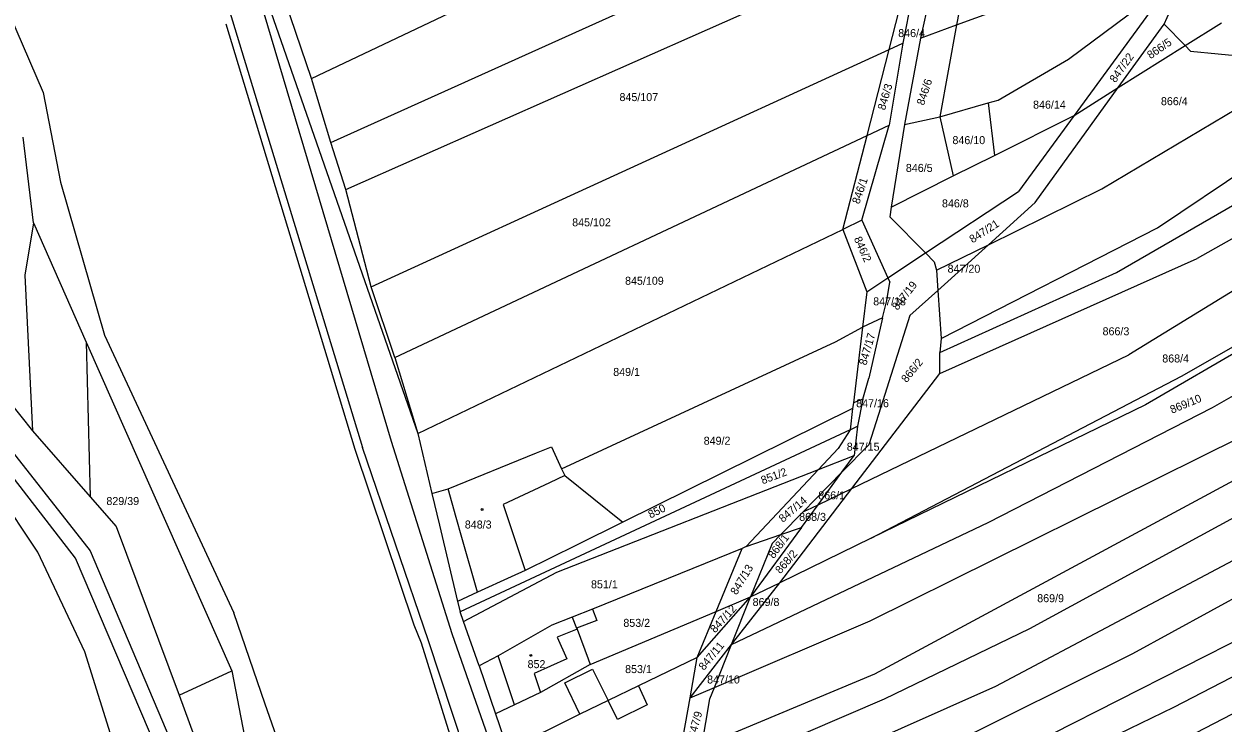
# Model space of a CAD drawing. Extents: x -563148 to -561712, y -1182311 to -1179502.
# Drawn here: x -562800.9 to -562576.2, y -1179835.6 to -1179704.6 of the extents above; entities that cross this region are included whole.
import ezdxf

# ---------------------------------------------------------------- set-up
doc = ezdxf.new("R2010")
doc.units = 0
for name, color, linetype in [('Vrstva 53', 7, 'Continuous'), ('Vrstva 55', 7, 'Continuous'), ('Vrstva 56', 7, 'Continuous'), ('Vrstva 57', 7, 'Continuous')]:
    doc.layers.add(name, color=color, linetype=linetype)

msp = doc.modelspace()

# ---------------------------------------------------------------- linework, layer by layer
at = {"layer": 'Vrstva 53'}
for p, q in [((-562807.26, -1179694.26), (-562797.36, -1179717.4)), ((-562763.1, -1179704.54), (-562738.93, -1179784.3)), ((-562797.36, -1179717.4), (-562794.06, -1179734.24)), ((-562794.06, -1179734.24), (-562785.82, -1179762.95)), ((-562785.82, -1179762.95), (-562761.59, -1179814.97)), ((-562738.93, -1179784.3), (-562727.83, -1179817.24)), ((-562755.69, -1179832.1), (-562761.59, -1179814.97)), ((-562727.83, -1179817.24), (-562726.49, -1179820.62)), ((-562726.49, -1179820.62), (-562714.28, -1179859.84)), ((-562741.88, -1179872.14), (-562755.69, -1179832.1))]:
    msp.add_line(p, q, dxfattribs=at)
at = {"layer": 'Vrstva 55'}
for p, q in [((-562747.06, -1179714.79), (-562625.32, -1179656.96)), ((-562743.41, -1179726.82), (-562630.14, -1179675.7)), ((-562621.58, -1179680.78), (-562626.17, -1179704.76)), ((-562627.84, -1179684.43), (-562632.92, -1179707.24)), ((-562740.58, -1179735.61), (-562633.32, -1179688.08)), ((-562638.77, -1179709.34), (-562633.32, -1179688.08)), ((-562632.14, -1179687.56), (-562636.18, -1179708.15)), ((-562598.9, -1179735.51), (-562527.52, -1179692.89)), ((-562757.15, -1179695.14), (-562727.13, -1179781.37)), ((-562587.21, -1179704.6), (-562582.7, -1179694.47)), ((-562605.16, -1179711.15), (-562588.16, -1179698.52)), ((-562747.06, -1179714.79), (-562751.93, -1179700.46)), ((-562626.17, -1179704.76), (-562614.6, -1179700.52)), ((-562589.99, -1179702.4), (-562604.1, -1179721.71)), ((-562583.26, -1179708.62), (-562576.5, -1179704.37)), ((-562632.92, -1179707.24), (-562626.17, -1179704.76)), ((-562626.17, -1179704.76), (-562629.26, -1179721.96)), ((-562595.83, -1179716.51), (-562587.21, -1179704.6)), ((-562587.21, -1179704.6), (-562583.26, -1179708.62)), ((-562636.18, -1179708.15), (-562638.78, -1179723.52)), ((-562638.77, -1179709.34), (-562636.18, -1179708.15)), ((-562632.92, -1179707.24), (-562635.91, -1179723.39)), ((-562595.83, -1179716.51), (-562583.26, -1179708.62)), ((-562583.26, -1179708.62), (-562582.26, -1179709.64)), ((-562735.85, -1179753.85), (-562638.77, -1179709.34)), ((-562642.91, -1179725.46), (-562638.77, -1179709.34)), ((-562596.17, -1179751.15), (-562525.69, -1179710.49)), ((-562582.26, -1179709.64), (-562571.92, -1179710.67)), ((-562618.31, -1179718.84), (-562605.16, -1179711.15)), ((-562743.41, -1179726.82), (-562747.06, -1179714.79)), ((-562588.48, -1179742.81), (-562547.45, -1179715.18)), ((-562611.39, -1179738.03), (-562595.83, -1179716.51)), ((-562604.1, -1179721.71), (-562595.83, -1179716.51)), ((-562629.26, -1179721.96), (-562620.22, -1179719.38)), ((-562620.22, -1179719.38), (-562618.31, -1179718.84)), ((-562620.22, -1179719.38), (-562619.05, -1179729.21)), ((-562527.52, -1179718.44), (-562581.06, -1179748.54)), ((-562635.91, -1179723.39), (-562629.26, -1179721.96)), ((-562629.26, -1179721.96), (-562626.76, -1179733.07)), ((-562619.05, -1179729.21), (-562604.1, -1179721.71)), ((-562604.1, -1179721.71), (-562614.53, -1179735.98)), ((-562643.9, -1179741.35), (-562638.78, -1179723.52)), ((-562642.91, -1179725.46), (-562638.78, -1179723.52)), ((-562635.91, -1179723.39), (-562638.39, -1179738.9)), ((-562799.17, -1179741.83), (-562801.07, -1179725.77)), ((-562740.58, -1179735.61), (-562743.41, -1179726.82)), ((-562731.39, -1179767.1), (-562642.91, -1179725.46)), ((-562647.44, -1179743.1), (-562642.91, -1179725.46)), ((-562626.76, -1179733.07), (-562619.05, -1179729.21)), ((-562638.39, -1179738.9), (-562626.76, -1179733.07)), ((-562735.85, -1179753.85), (-562740.58, -1179735.61)), ((-562620.18, -1179745.97), (-562598.9, -1179735.51)), ((-562631.98, -1179747.51), (-562614.53, -1179735.98)), ((-562620.18, -1179745.97), (-562611.39, -1179738.03)), ((-562638.39, -1179738.9), (-562638.65, -1179740.73)), ((-562799.17, -1179741.83), (-562789.24, -1179764.26)), ((-562643.9, -1179741.35), (-562647.44, -1179743.1)), ((-562643.9, -1179741.35), (-562639.03, -1179752.17)), ((-562638.65, -1179740.73), (-562631.98, -1179747.51)), ((-562727.13, -1179781.37), (-562647.44, -1179743.1)), ((-562647.44, -1179743.1), (-562642.96, -1179754.77)), ((-562629.01, -1179763.53), (-562588.48, -1179742.81)), ((-562629.92, -1179750.76), (-562620.18, -1179745.97)), ((-562629.65, -1179754.53), (-562620.18, -1179745.97)), ((-562639.03, -1179752.17), (-562631.98, -1179747.51)), ((-562631.98, -1179747.51), (-562630.31, -1179749.2)), ((-562630.31, -1179749.2), (-562629.92, -1179750.76)), ((-562629.26, -1179770.1), (-562581.06, -1179748.54)), ((-562543.31, -1179748.44), (-562590.73, -1179775.97)), ((-562629.92, -1179750.76), (-562629.65, -1179754.53)), ((-562629.27, -1179766.14), (-562596.17, -1179751.15)), ((-562822.45, -1179751.86), (-562799.34, -1179780.88)), ((-562642.96, -1179754.77), (-562639.03, -1179752.17)), ((-562639.19, -1179756.45), (-562638.67, -1179752.97)), ((-562639.03, -1179752.17), (-562638.67, -1179752.97)), ((-562731.39, -1179767.1), (-562735.85, -1179753.85)), ((-562642.96, -1179754.77), (-562643.77, -1179761.43)), ((-562634.88, -1179759.25), (-562629.65, -1179754.53)), ((-562629.65, -1179754.53), (-562629.01, -1179763.53)), ((-562574.01, -1179754.42), (-562593.86, -1179766.61)), ((-562640.01, -1179759.66), (-562639.19, -1179756.45)), ((-562640.01, -1179759.66), (-562643.77, -1179761.43)), ((-562640.01, -1179759.66), (-562642.58, -1179771)), ((-562634.88, -1179759.25), (-562640.77, -1179777.78)), ((-562648.8, -1179764.18), (-562643.77, -1179761.43)), ((-562643.77, -1179761.43), (-562645.48, -1179775.61)), ((-562584, -1179770.62), (-562570.24, -1179762.75)), ((-562789.24, -1179764.26), (-562788.5, -1179793.24)), ((-562789.24, -1179764.26), (-562761.97, -1179825.83)), ((-562700.15, -1179787.95), (-562648.8, -1179764.18)), ((-562629.01, -1179763.53), (-562629.27, -1179766.14)), ((-562731.39, -1179767.1), (-562727.13, -1179781.37)), ((-562645.76, -1179791.67), (-562593.86, -1179766.61)), ((-562629.26, -1179770.1), (-562629.27, -1179766.14)), ((-562578.14, -1179776.49), (-562562.51, -1179767.5)), ((-562645.76, -1179791.67), (-562629.26, -1179770.1)), ((-562643.73, -1179774.9), (-562642.58, -1179771)), ((-562642.16, -1179800.98), (-562584, -1179770.62)), ((-562645.48, -1179775.61), (-562645.61, -1179776.69)), ((-562643.73, -1179774.9), (-562645.48, -1179775.61)), ((-562643.73, -1179774.9), (-562644.69, -1179780.01)), ((-562590.73, -1179775.97), (-562642.16, -1179800.98)), ((-562645.61, -1179776.69), (-562688.71, -1179797.99)), ((-562645.61, -1179776.69), (-562646.09, -1179780.66)), ((-562640.77, -1179777.78), (-562642.59, -1179783.5)), ((-562620.22, -1179798.04), (-562578.14, -1179776.49)), ((-562646.09, -1179780.66), (-562719.19, -1179814.81)), ((-562646.09, -1179780.66), (-562648.32, -1179784.19)), ((-562646.09, -1179780.66), (-562644.69, -1179780.01)), ((-562644.69, -1179780.01), (-562645.32, -1179785.48)), ((-562799.34, -1179780.88), (-562788.5, -1179793.24)), ((-562727.13, -1179781.37), (-562724.47, -1179792.58)), ((-562642.31, -1179816.48), (-562572.8, -1179781.96)), ((-562721.44, -1179791.7), (-562704.87, -1179785)), ((-562704.87, -1179785), (-562702.08, -1179783.88)), ((-562702.08, -1179783.88), (-562700.15, -1179787.95)), ((-562652.01, -1179788.1), (-562648.32, -1179784.19)), ((-562647.62, -1179788.63), (-562642.59, -1179783.5)), ((-562798.3, -1179803.59), (-562810.5, -1179785.42)), ((-562652.01, -1179788.1), (-562645.32, -1179785.48)), ((-562647.62, -1179788.63), (-562645.32, -1179785.48)), ((-562701.05, -1179807.36), (-562652.01, -1179788.1)), ((-562700.15, -1179787.95), (-562699.55, -1179789.2)), ((-562699.55, -1179789.2), (-562688.71, -1179797.99)), ((-562665.58, -1179802.52), (-562652.01, -1179788.1)), ((-562654.96, -1179796.1), (-562647.62, -1179788.63)), ((-562652.08, -1179794.72), (-562647.62, -1179788.63)), ((-562641.45, -1179826.4), (-562573.32, -1179789.65)), ((-562724.47, -1179792.58), (-562721.44, -1179791.7)), ((-562659.28, -1179809.33), (-562645.76, -1179791.67)), ((-562652.08, -1179794.72), (-562645.76, -1179791.67)), ((-562788.5, -1179793.24), (-562783.62, -1179798.81)), ((-562724.47, -1179792.58), (-562723.05, -1179798.55)), ((-562659.06, -1179800.28), (-562654.96, -1179796.1)), ((-562655.18, -1179798.95), (-562652.08, -1179794.72)), ((-562654.2, -1179795.74), (-562654.96, -1179796.1)), ((-562654.2, -1179795.74), (-562652.08, -1179794.72)), ((-562618.78, -1179828.75), (-562557.69, -1179796.3)), ((-562612.4, -1179817.93), (-562572.67, -1179796.3)), ((-562723.05, -1179798.55), (-562719.65, -1179812.86)), ((-562688.71, -1179797.99), (-562697.36, -1179802.27)), ((-562668.31, -1179820.93), (-562620.22, -1179798.04)), ((-562783.62, -1179798.81), (-562771.87, -1179830.41)), ((-562665.58, -1179802.52), (-562659.06, -1179800.28)), ((-562655.18, -1179798.95), (-562664.73, -1179811.99)), ((-562660.72, -1179801.98), (-562659.06, -1179800.28)), ((-562642.16, -1179800.98), (-562659.28, -1179809.33)), ((-562659.06, -1179800.28), (-562655.18, -1179798.95)), ((-562593.12, -1179822.62), (-562550.52, -1179799.3)), ((-562697.36, -1179802.27), (-562707, -1179807.03)), ((-562666.32, -1179802.93), (-562694.39, -1179814.27)), ((-562671.18, -1179814.71), (-562666.32, -1179802.93)), ((-562665.58, -1179802.52), (-562666.32, -1179802.93)), ((-562660.72, -1179801.98), (-562664.73, -1179811.99)), ((-562789.53, -1179822.31), (-562798.3, -1179803.59)), ((-562718.55, -1179816.63), (-562701.05, -1179807.36)), ((-562707, -1179807.03), (-562709.63, -1179808.24)), ((-562709.63, -1179808.24), (-562715.9, -1179811.13)), ((-562668.31, -1179820.93), (-562659.28, -1179809.33)), ((-562664.73, -1179811.99), (-562659.28, -1179809.33)), ((-562715.9, -1179811.13), (-562719.65, -1179812.86)), ((-562674.74, -1179823.33), (-562664.73, -1179811.99)), ((-562671.18, -1179814.71), (-562664.73, -1179811.99)), ((-562668.31, -1179820.93), (-562664.73, -1179811.99)), ((-562719.65, -1179812.86), (-562719.19, -1179814.81)), ((-562694.39, -1179814.27), (-562698.19, -1179815.81)), ((-562694.39, -1179814.27), (-562693.55, -1179816.43)), ((-562718.55, -1179816.63), (-562719.19, -1179814.81)), ((-562715.62, -1179824.91), (-562718.55, -1179816.63)), ((-562698.19, -1179815.81), (-562702, -1179817.32)), ((-562693.55, -1179816.43), (-562697.34, -1179817.86)), ((-562694.8, -1179824.67), (-562671.18, -1179814.71)), ((-562674.74, -1179823.33), (-562671.18, -1179814.71)), ((-562671.53, -1179828.98), (-562642.31, -1179816.48)), ((-562608.1, -1179837.61), (-562566.55, -1179816.5)), ((-562585.44, -1179832.66), (-562551.31, -1179815.07)), ((-562702, -1179817.32), (-562712.08, -1179823.02)), ((-562697.34, -1179817.86), (-562697.26, -1179818.06)), ((-562697.26, -1179818.06), (-562695.19, -1179823.63)), ((-562639.62, -1179831.1), (-562612.4, -1179817.93)), ((-562676.08, -1179830.92), (-562668.31, -1179820.93)), ((-562671.53, -1179828.98), (-562668.31, -1179820.93)), ((-562584.52, -1179839.17), (-562547.92, -1179820.15)), ((-562770.21, -1179883.48), (-562789.53, -1179822.31)), ((-562712.08, -1179823.02), (-562715.62, -1179824.91)), ((-562674.74, -1179823.33), (-562685.77, -1179828.67)), ((-562676.08, -1179830.92), (-562674.74, -1179823.33)), ((-562628.55, -1179840.22), (-562593.12, -1179822.62)), ((-562715.62, -1179824.91), (-562712.55, -1179833.93)), ((-562694.8, -1179824.67), (-562704.09, -1179829.92)), ((-562695.19, -1179823.63), (-562694.8, -1179824.67)), ((-562771.87, -1179830.41), (-562761.97, -1179825.83)), ((-562673.86, -1179839.95), (-562641.45, -1179826.4)), ((-562704.09, -1179829.92), (-562708.97, -1179832.23)), ((-562685.77, -1179828.67), (-562691.45, -1179831.41)), ((-562676.08, -1179830.92), (-562671.53, -1179828.98)), ((-562672.38, -1179831.09), (-562671.53, -1179828.98)), ((-562646.66, -1179841.13), (-562618.78, -1179828.75)), ((-562771.87, -1179830.41), (-562767.94, -1179841.07)), ((-562708.97, -1179832.23), (-562712.55, -1179833.93)), ((-562691.45, -1179831.41), (-562696.76, -1179834)), ((-562677.99, -1179841.68), (-562676.08, -1179830.92)), ((-562674.9, -1179846.23), (-562639.62, -1179831.1)), ((-562673.86, -1179839.95), (-562672.38, -1179831.09)), ((-562712.55, -1179833.93), (-562710.25, -1179840.66)), ((-562696.76, -1179834), (-562710.25, -1179840.66)), ((-562628.16, -1179853.38), (-562585.44, -1179832.66))]:
    msp.add_line(p, q, dxfattribs=at)
at = {"layer": 'Vrstva 56'}
for p, q in [((-562757.45, -1179697.47), (-562732.11, -1179782.77)), ((-562762.95, -1179700.27), (-562737.47, -1179783.97)), ((-562799.17, -1179741.83), (-562800.78, -1179751.64)), ((-562800.78, -1179751.64), (-562799.34, -1179780.88)), ((-562791.27, -1179804.7), (-562827.67, -1179757.69)), ((-562825.68, -1179756.16), (-562788.49, -1179803.34)), ((-562732.11, -1179782.77), (-562720.72, -1179818.86)), ((-562725.13, -1179820.2), (-562737.47, -1179783.97)), ((-562699.55, -1179789.2), (-562702.44, -1179790.58)), ((-562719.92, -1179797.1), (-562721.44, -1179791.7)), ((-562702.44, -1179790.58), (-562711.1, -1179794.69)), ((-562711.1, -1179794.69), (-562707, -1179807.03)), ((-562718.87, -1179800.85), (-562719.92, -1179797.1)), ((-562715.9, -1179811.13), (-562718.87, -1179800.85)), ((-562775.02, -1179842.84), (-562791.27, -1179804.7)), ((-562788.49, -1179803.34), (-562772.35, -1179841.57)), ((-562698.19, -1179815.81), (-562697.34, -1179817.86)), ((-562720.72, -1179818.86), (-562706.35, -1179859.95)), ((-562697.26, -1179818.06), (-562701.01, -1179819.55)), ((-562711.42, -1179861.45), (-562725.13, -1179820.2)), ((-562701.01, -1179819.55), (-562699.16, -1179823.59)), ((-562708.97, -1179832.23), (-562712.08, -1179823.02)), ((-562699.16, -1179823.59), (-562705.3, -1179826.33)), ((-562699.57, -1179828.12), (-562694.35, -1179825.57)), ((-562694.35, -1179825.57), (-562691.45, -1179831.41)), ((-562761.97, -1179825.83), (-562759.58, -1179838.16)), ((-562705.3, -1179826.33), (-562704.09, -1179829.92)), ((-562696.76, -1179834), (-562699.57, -1179828.12)), ((-562685.77, -1179828.67), (-562684.1, -1179832.25)), ((-562689.69, -1179835), (-562691.45, -1179831.41)), ((-562684.1, -1179832.25), (-562689.69, -1179835))]:
    msp.add_line(p, q, dxfattribs=at)
at = {"layer": 'Vrstva 57'}
for centre in [(-562715.07, -1179795.62), (-562705.93, -1179822.96)]:
    msp.add_circle(centre, 0.175, dxfattribs=at)

# ---------------------------------------------------------------- texts
for s, p in [('846/4', (-562637.07, -1179707.03)), ('845/107', (-562689.31, -1179719.03)), ('846/14', (-562611.8, -1179720.45)), ('866/4', (-562587.83, -1179719.8)), ('846/10', (-562626.91, -1179727.1)), ('846/5', (-562635.64, -1179732.31)), ('846/8', (-562628.87, -1179738.96)), ('845/102', (-562698.18, -1179742.51)), ('847/20', (-562627.82, -1179751.21)), ('845/109', (-562688.27, -1179753.47)), ('847/18', (-562641.76, -1179757.33)), ('866/3', (-562598.77, -1179762.94)), ('868/4', (-562587.58, -1179768.04)), ('849/1', (-562690.49, -1179770.56)), ('847/16', (-562644.95, -1179776.43)), ('849/2', (-562673.53, -1179783.46)), ('847/15', (-562646.71, -1179784.58)), ('829/39', (-562785.48, -1179794.77)), ('866/1', (-562652.05, -1179793.7)), ('868/3', (-562655.63, -1179797.74)), ('848/3', (-562718.3, -1179799.17)), ('851/1', (-562694.65, -1179810.38)), ('869/8', (-562664.36, -1179813.7)), ('869/9', (-562611.02, -1179812.99)), ('853/2', (-562688.59, -1179817.61)), ('852', (-562706.54, -1179825.35)), ('853/1', (-562688.26, -1179826.28)), ('847/10', (-562672.89, -1179828.23))]:
    msp.add_text(s, height=1.5, dxfattribs=at).set_placement(p)
for s, rotation, p in [('866/5', 34.4659, (-562589.79, -1179711.2)), ('847/22', 54.4855, (-562596.38, -1179715.7)), ('846/6', 71.605, (-562632.25, -1179719.93)), ('846/3', 73.5672, (-562639.55, -1179720.84)), ('846/1', 71.1468, (-562644.37, -1179738.44)), ('847/21', 32.8369, (-562623.14, -1179745.73)), ('846/2', 294.0191, (-562645.41, -1179744.82)), ('847/19', 51.8289, (-562637.2, -1179758.37)), ('847/17', 73.5672, (-562643.06, -1179768.67)), ('866/2', 50.6997, (-562635.5, -1179771.93)), ('869/10', 22.3932, (-562585.75, -1179777.66)), ('851/2', 20.5302, (-562662.47, -1179790.9)), ('847/14', 40.1009, (-562658.69, -1179798.13)), ('850', 26.1898, (-562683.5, -1179797.31)), ('868/1', 53.6525, (-562660.4, -1179804.93)), ('868/2', 48.8367, (-562659.15, -1179807.77)), ('847/13', 58.7816, (-562667.36, -1179811.75)), ('847/12', 47.7263, (-562671.38, -1179818.85)), ('847/11', 50.3738, (-562673.48, -1179825.89)), ('847/9', 74.6518, (-562675.1, -1179838.53))]:
    msp.add_text(s, height=1.5, rotation=rotation, dxfattribs=at).set_placement(p)

doc.saveas('drawing.dxf')
